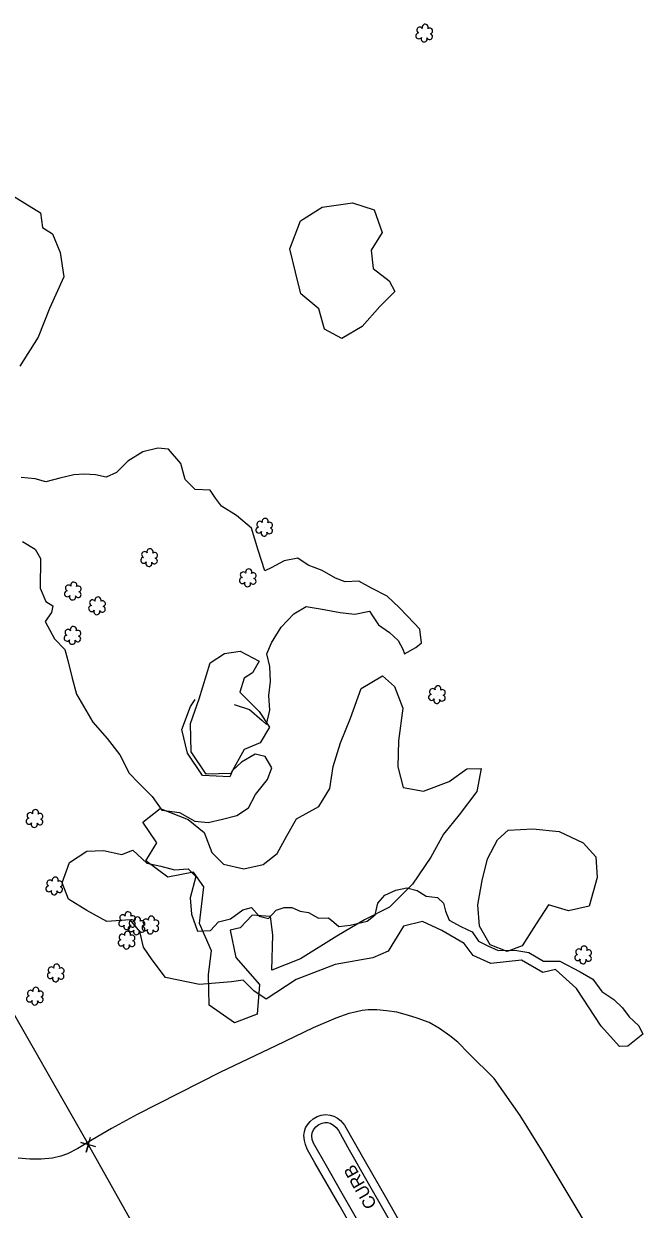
# Model space of a CAD drawing. Extents: x 3040896 to 3051146, y 687568 to 732976.
# Drawn here: x 3044526.5 to 3044725, y 720969.7 to 721349.3 of the extents above; entities that cross this region are included whole.
import ezdxf

# ---------------------------------------------------------------- set-up
doc = ezdxf.new("R2010")
doc.units = 0
for name, color, linetype in [('Exist Other Culture Area Outline', 7, 'Continuous'), ('Exist Property Corner CELL', 7, 'Continuous'), ('Exist Right of Way Line', 7, 'Continuous'), ('Exist Roads Curbs', 7, 'Continuous'), ('Exist Roads Curbs Text', 7, 'Continuous'), ('Exist Roads EOP Other', 7, 'Continuous'), ('Exist Vegetation Hedge Row', 7, 'Continuous'), ('Exist Vegetation Shrub CELL', 7, 'Continuous')]:
    doc.layers.add(name, color=color, linetype=linetype)

msp = doc.modelspace()

# ---------------------------------------------------------------- linework, layer by layer
at = {"layer": 'Exist Other Culture Area Outline'}
for points in [[(3044593.8, 721131.35), (3044598.7, 721129.7), (3044602.62, 721126.29), (3044604.12, 721124.93), (3044605.22, 721129.47), (3044604.84, 721134.23), (3044605.44, 721138.73), (3044605.17, 721143.5), (3044604.26, 721147.51), (3044605.7, 721151.05), (3044608.8, 721156.12), (3044612.92, 721160.4), (3044616.78, 721162.73), (3044621.9, 721161.9), (3044627.69, 721160.77), (3044632.4, 721160.25), (3044637.04, 721161.22), (3044638.1, 721159.7), (3044639.94, 721156.88), (3044643.45, 721154.39), (3044646.31, 721151.77), (3044647.72, 721149), (3044648.34, 721147.56), (3044651.87, 721149.56), (3044653.75, 721151.03), (3044653.21, 721155.42), (3044649.25, 721159.66), (3044646.54, 721162.37), (3044642.71, 721166), (3044637.74, 721168.56), (3044633.67, 721170.77), (3044629.34, 721170.57), (3044626.18, 721171.75), (3044621.99, 721174.2), (3044617.47, 721175.9), (3044614.13, 721178.17), (3044609.75, 721177.32), (3044605.64, 721175.08), (3044603.59, 721174.13), (3044601.49, 721180.79), (3044599.35, 721187.76), (3044594.57, 721191.87), (3044589.72, 721194.88), (3044587.87, 721197.37), (3044586.17, 721199.98), (3044581.27, 721200.21), (3044578.13, 721203.32), (3044576.77, 721208.5), (3044572.78, 721213.08), (3044569.4, 721213.4), (3044564.58, 721212.19), (3044559.8, 721209.2), (3044556.19, 721205.64), (3044552.87, 721204.09), (3044549.43, 721204.82), (3044545.82, 721205.13), (3044542.5, 721204.86), (3044538, 721203.75), (3044533.51, 721202.64), (3044530.12, 721203.54), (3044525.68, 721203.97)], [(3044526.08, 721183.47), (3044530.09, 721181.11), (3044531.86, 721178.08), (3044531.69, 721168.6), (3044533.49, 721164.31), (3044535.79, 721162.92), (3044535.32, 721160.81), (3044533.3, 721157.91), (3044536.36, 721152.32), (3044539.66, 721148.99), (3044540.53, 721145.38), (3044541.92, 721139.79), (3044543.38, 721134.66), (3044548.62, 721125.72)], [(3044548.62, 721125.72), (3044553.12, 721120.47), (3044557.25, 721115.22), (3044560.16, 721109.35), (3044563.32, 721106.09), (3044567.61, 721101.88), (3044570.64, 721097.54), (3044576.33, 721096.79), (3044581.21, 721093.98), (3044585.52, 721093.5), (3044590.1, 721094.66), (3044594.61, 721095.79), (3044598.33, 721098.25), (3044600.67, 721102.54), (3044604.48, 721107.32), (3044605.81, 721111.07), (3044603.69, 721114.63), (3044600.49, 721115.41), (3044596.19, 721112.89), (3044593.28, 721110.23), (3044592.43, 721108.2), (3044583.7, 721108.56), (3044578.87, 721115.73), (3044577.01, 721123.36), (3044579.81, 721130.67), (3044581.27, 721132.98)], [(3044717.04, 721021.82), (3044711.16, 721028.31), (3044703.31, 721040.39), (3044696.64, 721046.49), (3044692.56, 721045.47), (3044685.73, 721049.42), (3044675.92, 721048.37), (3044670.26, 721051), (3044667.36, 721054.81), (3044660.27, 721058.93), (3044654.07, 721061.87), (3044647.98, 721060.34), (3044643.03, 721052.3), (3044638.11, 721050.21), (3044626.12, 721048.11), (3044613.63, 721043.28), (3044604.06, 721037), (3044600.14, 721039.66), (3044596.71, 721043.11), (3044592.98, 721042.52), (3044582.71, 721041.72), (3044571.86, 721043.91), (3044567.52, 721049.56), (3044564.84, 721053.67), (3044563.6, 721058.62), (3044560.53, 721062.35), (3044553.09, 721061.81), (3044546.66, 721065.4), (3044540.77, 721069.03), (3044538.81, 721074.2), (3044541.09, 721080.78), (3044546.71, 721084.4), (3044552, 721084.54), (3044557.85, 721083.33), (3044561.39, 721084.71), (3044565.87, 721080.47), (3044570.32, 721079.57), (3044574.67, 721078.4), (3044579.05, 721078.76), (3044581.57, 721076.23), (3044579.7, 721069.37), (3044580.15, 721064.23), (3044582.07, 721058.79), (3044586.21, 721058.96), (3044588.77, 721061.71), (3044592.65, 721062.74), (3044596.52, 721065.59), (3044599.36, 721066.33), (3044601.84, 721063.54), (3044604.77, 721062.79), (3044607.22, 721065.52), (3044609.8, 721066.36), (3044612.27, 721066.38), (3044614.93, 721065.16), (3044617.59, 721064.76), (3044620.77, 721062.89), (3044623.95, 721063.02), (3044625.64, 721061.62), (3044627.26, 721060.24), (3044630.86, 721060.7), (3044636.37, 721061.94), (3044638.88, 721064.02), (3044639.77, 721067.74), (3044642.04, 721070.26), (3044645.53, 721071.83), (3044649.04, 721072.61), (3044652.32, 721071.74), (3044655.22, 721069.99), (3044658.81, 721069.55), (3044660.73, 721067.7), (3044661.39, 721065.14), (3044662.58, 721062.23), (3044666.31, 721060.25), (3044669.95, 721058.5), (3044671.97, 721055.6), (3044674.9, 721054.06), (3044678.31, 721052.53), (3044683.58, 721052.68), (3044688.06, 721051.96), (3044692.78, 721049.15), (3044698.03, 721049.16), (3044704.47, 721045.7), (3044708.54, 721043.34), (3044711.45, 721039.46), (3044715.29, 721036.89), (3044718.07, 721034.24), (3044720.17, 721031.27), (3044723.25, 721028.49), (3044724.53, 721025.74), (3044719.69, 721021.89), (3044717.04, 721021.82)]]:
    msp.add_lwpolyline(points, dxfattribs=at)
at = {"layer": 'Exist Property Corner CELL'}
msp.add_line((3044547.15, 720990.39), (3044547.15, 720990.39), dxfattribs=at)
msp.add_lwpolyline([(3044549.54, 720989.67), (3044544.75, 720991.11), (3044547.15, 720990.39), (3044546.43, 720987.99), (3044547.87, 720992.78)], dxfattribs=at)
at = {"layer": 'Exist Right of Way Line'}
msp.add_line((3044547.15, 720990.39), (3044342.49, 721349.31), dxfattribs=at)
msp.add_arc((3042014.84, 719546.42), 2915.07, 12.13184, 29.6925, dxfattribs=at)
at = {"layer": 'Exist Roads Curbs'}
msp.add_lwpolyline([(3044636.2, 720961.01), (3044627.9, 720975.5), (3044623.36, 720983.57), (3044619.18, 720990.85), (3044618.8, 720992.03), (3044618.66, 720993.26), (3044618.76, 720994.13), (3044619.19, 720995.09), (3044619.92, 720996.08), (3044620.85, 720996.83), (3044621.9, 720997.31), (3044622.78, 720997.52), (3044623.62, 720997.52), (3044624.55, 720997.25), (3044625.53, 720996.67), (3044626.4, 720995.87), (3044627.16, 720994.93), (3044630.56, 720988.75), (3044636.71, 720978.06), (3044644.97, 720963.53)], dxfattribs=at)
at = {"layer": 'Exist Roads EOP Other'}
for points in [[(3044668.83, 721019.58), (3044665.32, 721023.2), (3044662.8, 721025.26), (3044659.54, 721027.61), (3044656.18, 721029.55), (3044652.34, 721030.87), (3044649.29, 721031.87), (3044645.85, 721032.78), (3044642.49, 721033.2), (3044639.43, 721033.55), (3044636.69, 721033.52), (3044634.75, 721033.33), (3044632.54, 721032.86), (3044630.51, 721032.39), (3044626.36, 721030.94), (3044619.09, 721027.81), (3044607.16, 721022.04), (3044589.41, 721013.6), (3044562.77, 721000.04), (3044554.57, 720995.6), (3044548.32, 720991.92), (3044543.74, 720989.11), (3044540.5, 720987.42), (3044538.35, 720986.69), (3044535.65, 720986.09), (3044532.05, 720985.76), (3044528.45, 720985.78), (3044524.66, 720986.05)], [(3044744.29, 720897.17), (3044741.59, 720903.25), (3044736.89, 720912.13), (3044731.57, 720921.77), (3044727.09, 720929.23), (3044704.54, 720968.12), (3044692.66, 720987.9), (3044685.27, 720999.72), (3044677.02, 721011.61), (3044668.83, 721019.58)], [(3044635.28, 720957.21), (3044627.36, 720971.15), (3044619.61, 720984.55), (3044617.13, 720989), (3044616.61, 720990.39), (3044616.27, 720991.76), (3044616.12, 720993.3), (3044616.26, 720994.56), (3044616.63, 720995.79), (3044617.21, 720996.78), (3044618.07, 720997.85), (3044619.08, 720998.71), (3044620.33, 720999.38), (3044621.67, 720999.85), (3044623.13, 721000.04), (3044624.51, 720999.83), (3044625.63, 720999.47), (3044626.83, 720998.92), (3044627.82, 720998.11), (3044628.56, 720997.24), (3044629.07, 720996.62), (3044635.74, 720985.05), (3044642.18, 720973.64), (3044651.91, 720956.49)]]:
    msp.add_lwpolyline(points, dxfattribs=at)
at = {"layer": 'Exist Vegetation Hedge Row'}
for points in [[(3044521.81, 721294.98), (3044531.81, 721288.79)], [(3044641.15, 721282.44), (3044637.61, 721276.85), (3044638.25, 721270.97), (3044643.41, 721266.95), (3044645.22, 721263.52), (3044640.37, 721258.74), (3044634.8, 721252.39), (3044628.2, 721248.53), (3044622.66, 721251.55), (3044620.87, 721257.99), (3044615.16, 721262.82), (3044613.43, 721269.79), (3044611.6, 721277.24), (3044615.05, 721286.21), (3044621.95, 721290.58), (3044631.68, 721291.94), (3044638.59, 721289.75), (3044641.15, 721282.44)], [(3044531.81, 721288.79), (3044532.43, 721284.04), (3044535.65, 721282.03), (3044538.09, 721276.07), (3044539.3, 721268.22), (3044534.68, 721258.16), (3044531.1, 721248.97), (3044525.25, 721239.67)], [(3044601.81, 721145.22), (3044599.65, 721141.49), (3044596.96, 721139.79), (3044595.59, 721135.27), (3044601.83, 721129.1), (3044605.08, 721124.04), (3044602.08, 721119), (3044597.01, 721116.9), (3044592.72, 721109.24), (3044584.81, 721109.03), (3044580.09, 721116.12), (3044579.86, 721125.27), (3044582.58, 721133.11), (3044586.13, 721144.71), (3044590.71, 721147.7), (3044595.76, 721148.44), (3044601.81, 721145.22)], [(3044671.44, 721103.45), (3044665.76, 721096.01), (3044660.72, 721089.83), (3044656.68, 721082.44), (3044650.84, 721073.81), (3044643.44, 721066.42), (3044635.54, 721062.33), (3044626.64, 721057.15), (3044615.02, 721049.86), (3044605.82, 721046.23), (3044606.14, 721057.54), (3044605.41, 721063.47), (3044599.52, 721063.9), (3044595.75, 721059.83), (3044592.55, 721059.02), (3044594.37, 721050.31), (3044601.88, 721041.66), (3044601.2, 721032.17), (3044593.9, 721029.44), (3044585.85, 721035.09), (3044585.54, 721044.9), (3044586.55, 721052.45), (3044582.74, 721061.21), (3044584.09, 721072.91), (3044580.83, 721077.6), (3044572.58, 721076.09), (3044565.58, 721081.32), (3044569.05, 721086.99), (3044564.61, 721093.61), (3044570.12, 721097.99), (3044579.1, 721094.54), (3044584.2, 721090.37), (3044586.6, 721083.93), (3044590.34, 721080.16), (3044596.86, 721078.69), (3044603.06, 721080.07), (3044607.6, 721083.66), (3044610.68, 721089.24), (3044613.69, 721094.73), (3044620.87, 721098.63), (3044624.35, 721104.39), (3044625.5, 721111.5), (3044627.79, 721119.01), (3044630.98, 721126.9), (3044634.43, 721136.48), (3044641.23, 721140.48), (3044645.07, 721137.1), (3044647.72, 721130.12), (3044646.41, 721119.69), (3044646.21, 721111.37), (3044647.86, 721104.74), (3044654.4, 721103.59), (3044662.59, 721106.67), (3044668.22, 721110.73), (3044672.86, 721110.84), (3044671.44, 721103.45)], [(3044709.89, 721075.97), (3044707.39, 721066.75), (3044700.71, 721065.3), (3044694.41, 721067.23), (3044690.44, 721061.06), (3044685.91, 721054.05), (3044681.13, 721052.2), (3044675.67, 721054.42), (3044672.31, 721060.35), (3044671.74, 721067.13), (3044673.14, 721075.01), (3044674.82, 721081.86), (3044678.02, 721087.99), (3044681.44, 721091.09), (3044689.36, 721091.53), (3044697.77, 721090.63), (3044705.43, 721087.07), (3044709.55, 721082.6), (3044709.89, 721075.97)]]:
    msp.add_lwpolyline(points, dxfattribs=at)
at = {"layer": 'Exist Vegetation Shrub CELL'}
for p, q in [((3044654.68, 721346.13), (3044654.68, 721346.13)), ((3044603.49, 721187.88), (3044603.49, 721187.88)), ((3044566.65, 721178.19), (3044566.65, 721178.19)), ((3044598.21, 721171.69), (3044598.21, 721171.69)), ((3044542.25, 721167.47), (3044542.25, 721167.47)), ((3044549.99, 721162.74), (3044549.99, 721162.74)), ((3044542.12, 721153.27), (3044542.12, 721153.27)), ((3044658.75, 721134.3), (3044658.75, 721134.3)), ((3044530, 721094.64), (3044530, 721094.64)), ((3044536.31, 721073.03), (3044536.31, 721073.03)), ((3044559.62, 721061.91), (3044559.62, 721061.91)), ((3044562.64, 721060.29), (3044562.64, 721060.29)), ((3044567.07, 721060.54), (3044567.07, 721060.54)), ((3044559.46, 721055.69), (3044559.46, 721055.69)), ((3044705.52, 721050.96), (3044705.52, 721050.96)), ((3044536.77, 721045.2), (3044536.77, 721045.2)), ((3044530.12, 721037.74), (3044530.12, 721037.74))]:
    msp.add_line(p, q, dxfattribs=at)
for centre, radius, start, end in [((3044654.91, 721348.17), 0.99, 334.8391, 200.4717), ((3044652.88, 721345.43), 0.955, 95.1099, 327.9534), ((3044653.2, 721347.26), 0.968, 35.8908, 245.4216), ((3044654.56, 721344.45), 0.984, 151.2797, 21.387), ((3044656.32, 721345.2), 0.937, 204.9913, 73.4601), ((3044656.36, 721347), 0.929, 284.4567, 126.0861), ((3044602, 721189.01), 0.968, 35.8908, 245.4216), ((3044603.71, 721189.92), 0.99, 334.8391, 200.4717), ((3044605.16, 721188.75), 0.929, 284.4567, 126.0861), ((3044601.69, 721187.18), 0.955, 95.1099, 327.9534), ((3044603.36, 721186.2), 0.984, 151.2797, 21.387), ((3044605.12, 721186.95), 0.937, 204.9913, 73.4601), ((3044564.85, 721177.49), 0.955, 95.1099, 327.9534), ((3044565.16, 721179.32), 0.968, 35.8908, 245.4216), ((3044566.87, 721180.23), 0.99, 334.8391, 200.4717), ((3044568.28, 721177.26), 0.937, 204.9913, 73.4601), ((3044568.32, 721179.06), 0.929, 284.4567, 126.0861), ((3044566.52, 721176.51), 0.984, 151.2797, 21.387), ((3044598.44, 721173.74), 0.99, 334.8391, 200.4717), ((3044542.48, 721169.51), 0.99, 334.8391, 200.4717), ((3044596.41, 721170.99), 0.955, 95.1099, 327.9534), ((3044596.73, 721172.82), 0.968, 35.8908, 245.4216), ((3044598.08, 721170.01), 0.984, 151.2797, 21.387), ((3044599.85, 721170.77), 0.937, 204.9913, 73.4601), ((3044599.88, 721172.56), 0.929, 284.4567, 126.0861), ((3044540.45, 721166.77), 0.955, 95.1099, 327.9534), ((3044540.77, 721168.6), 0.968, 35.8908, 245.4216), ((3044543.89, 721166.54), 0.937, 204.9913, 73.4601), ((3044543.92, 721168.34), 0.929, 284.4567, 126.0861), ((3044542.12, 721165.79), 0.984, 151.2797, 21.387), ((3044548.19, 721162.04), 0.955, 95.1099, 327.9534), ((3044548.51, 721163.87), 0.968, 35.8908, 245.4216), ((3044550.22, 721164.79), 0.99, 334.8391, 200.4717), ((3044551.63, 721161.82), 0.937, 204.9913, 73.4601), ((3044551.66, 721163.61), 0.929, 284.4567, 126.0861), ((3044549.86, 721161.06), 0.984, 151.2797, 21.387), ((3044540.64, 721154.39), 0.968, 35.8908, 245.4216), ((3044542.35, 721155.31), 0.99, 334.8391, 200.4717), ((3044543.79, 721154.14), 0.929, 284.4567, 126.0861), ((3044540.32, 721152.56), 0.955, 95.1099, 327.9534), ((3044541.99, 721151.58), 0.984, 151.2797, 21.387), ((3044543.76, 721152.34), 0.937, 204.9913, 73.4601), ((3044657.27, 721135.43), 0.968, 35.8908, 245.4216), ((3044658.98, 721136.34), 0.99, 334.8391, 200.4717), ((3044660.42, 721135.17), 0.929, 284.4567, 126.0861), ((3044656.95, 721133.6), 0.955, 95.1099, 327.9534), ((3044658.62, 721132.62), 0.984, 151.2797, 21.387), ((3044660.39, 721133.37), 0.937, 204.9913, 73.4601), ((3044528.2, 721093.93), 0.955, 95.1099, 327.9534), ((3044528.52, 721095.76), 0.968, 35.8908, 245.4216), ((3044530.23, 721096.68), 0.99, 334.8391, 200.4717), ((3044531.64, 721093.71), 0.937, 204.9913, 73.4601), ((3044531.67, 721095.5), 0.929, 284.4567, 126.0861), ((3044529.87, 721092.95), 0.984, 151.2797, 21.387), ((3044536.54, 721075.07), 0.99, 334.8391, 200.4717), ((3044534.51, 721072.33), 0.955, 95.1099, 327.9534), ((3044534.83, 721074.16), 0.968, 35.8908, 245.4216), ((3044536.18, 721071.35), 0.984, 151.2797, 21.387), ((3044537.95, 721072.1), 0.937, 204.9913, 73.4601), ((3044537.98, 721073.9), 0.929, 284.4567, 126.0861), ((3044558.13, 721063.04), 0.968, 35.8908, 245.4216), ((3044559.85, 721063.95), 0.99, 334.8391, 200.4717), ((3044557.82, 721061.21), 0.955, 95.1099, 327.9534), ((3044559.49, 721060.23), 0.984, 151.2797, 21.387), ((3044560.84, 721059.58), 0.955, 95.1099, 327.9534), ((3044561.16, 721061.41), 0.968, 35.8908, 245.4216), ((3044561.25, 721060.99), 0.937, 204.9913, 73.4601), ((3044561.29, 721062.78), 0.929, 284.4567, 126.0861), ((3044562.87, 721062.33), 0.99, 334.8391, 200.4717), ((3044564.28, 721059.36), 0.937, 204.9913, 73.4601), ((3044564.32, 721061.16), 0.929, 284.4567, 126.0861), ((3044565.26, 721059.83), 0.955, 95.1099, 327.9534), ((3044565.58, 721061.66), 0.968, 35.8908, 245.4216), ((3044567.29, 721062.58), 0.99, 334.8391, 200.4717), ((3044568.7, 721059.61), 0.937, 204.9913, 73.4601), ((3044568.74, 721061.4), 0.929, 284.4567, 126.0861), ((3044557.98, 721056.82), 0.968, 35.8908, 245.4216), ((3044559.69, 721057.73), 0.99, 334.8391, 200.4717), ((3044561.14, 721056.56), 0.929, 284.4567, 126.0861), ((3044562.52, 721058.6), 0.984, 151.2797, 21.387), ((3044566.94, 721058.85), 0.984, 151.2797, 21.387), ((3044557.66, 721054.99), 0.955, 95.1099, 327.9534), ((3044559.34, 721054.01), 0.984, 151.2797, 21.387), ((3044561.1, 721054.76), 0.937, 204.9913, 73.4601), ((3044704.03, 721052.09), 0.968, 35.8908, 245.4216), ((3044705.75, 721053), 0.99, 334.8391, 200.4717), ((3044707.19, 721051.83), 0.929, 284.4567, 126.0861), ((3044703.72, 721050.26), 0.955, 95.1099, 327.9534), ((3044705.39, 721049.28), 0.984, 151.2797, 21.387), ((3044707.15, 721050.03), 0.937, 204.9913, 73.4601), ((3044534.97, 721044.5), 0.955, 95.1099, 327.9534), ((3044535.28, 721046.33), 0.968, 35.8908, 245.4216), ((3044537, 721047.24), 0.99, 334.8391, 200.4717), ((3044538.4, 721044.28), 0.937, 204.9913, 73.4601), ((3044538.44, 721046.07), 0.929, 284.4567, 126.0861), ((3044536.64, 721043.52), 0.984, 151.2797, 21.387), ((3044528.32, 721037.04), 0.955, 95.1099, 327.9534), ((3044528.64, 721038.87), 0.968, 35.8908, 245.4216), ((3044530.35, 721039.78), 0.99, 334.8391, 200.4717), ((3044531.76, 721036.82), 0.937, 204.9913, 73.4601), ((3044531.8, 721038.61), 0.929, 284.4567, 126.0861), ((3044529.99, 721036.06), 0.984, 151.2797, 21.387)]:
    msp.add_arc(centre, radius, start, end, dxfattribs=at)

# ---------------------------------------------------------------- texts
at = {"layer": 'Exist Roads Curbs Text'}
msp.add_text('CURB', height=4, rotation=119.8002, dxfattribs=at).set_placement((3044639.59, 720971.23))

doc.saveas('drawing.dxf')
